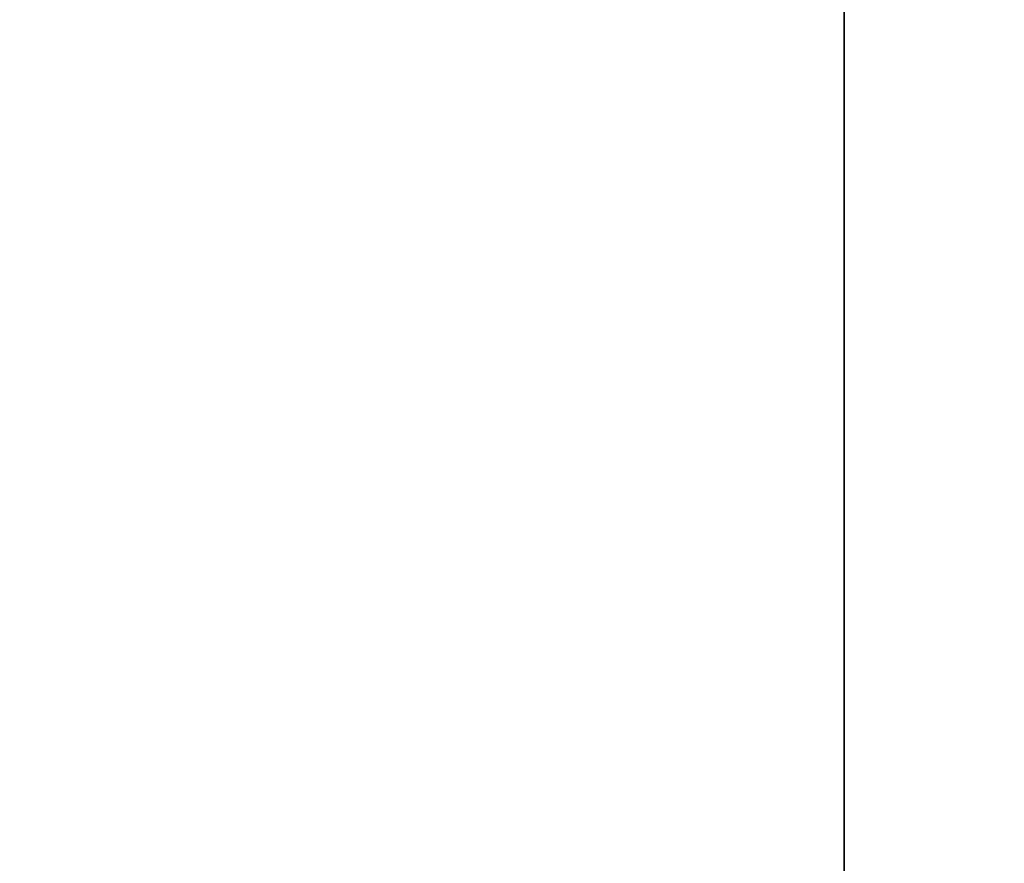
# Model space of a CAD drawing. Header units: millimetres. Extents: x -382 to 385, y -44 to 2191.
# Tile 291 of 339: x -2.93 to 0.57, y -3.5 to -0.5. Entities that reach past the tile are written whole.
import ezdxf

# ---------------------------------------------------------------- set-up
doc = ezdxf.new("R2010")
doc.units = ezdxf.units.MM
for name, color, linetype, true_color in [('FRONT$5', 7, 'CONTINUOUS', 0xffffff), ('ORTHO$8', 7, 'CONTINUOUS', 0xffffff), ('ORTHO$9', 7, 'CONTINUOUS', 0xffffff)]:
    doc.layers.add(name, color=color, linetype=linetype, true_color=true_color)

msp = doc.modelspace()

# ---------------------------------------------------------------- linework, layer by layer
at = {"layer": 'FRONT$5', "color": 7, "linetype": 'Continuous'}
for p, q in [((0, -0.5, 14.0243), (0, 477.5, 14.0243)), ((0, 477.5, 1143.0243), (0, -0.5, 1143.0243)), ((0, 138.2678, 1329.2921), (0, -1.2678, 1189.7565)), ((0, -0.5, 15.0243), (0, 0.5, 16.5243)), ((0, -1.2678, 1189.7565), (0, 0.5, 1187.9888)), ((0, -0.5, 1142.0243), (0, 0.5, 1140.5243)), ((0, -2, 1187.9888), (0, 0.5, 1187.9888)), ((0, -2, 1146.5243), (0, 0.5, 1146.5243)), ((0, -1, 1141.5243), (0, 0.5, 1140.5243)), ((0, -1, 15.5243), (0, 0.5, 16.5243)), ((0, -0.5, 14.0243), (0, -0.5, 15.0243)), ((0, -1, 14.0243), (0, -0.5, 14.0243)), ((0, -1, 15.0243), (0, -0.5, 15.0243)), ((0, -0.5, 1143.0243), (0, -0.5, 1142.0243)), ((0, -0.5, 1142.0243), (0, -1, 1142.0243)), ((0, -0.5, 1143.0243), (0, -1, 1143.0243)), ((0, -0.532, 1187.9888), (0, -1, 1188.4651)), ((0, -0.9986, 1188.6115), (0, -0.5607, 1189.0494)), ((0, -1.7057, 1189.3186), (0, -0.9986, 1188.6115)), ((0, -1, 15.0243), (0, -2, 15.0243)), ((0, -2, 14.0243), (0, -1, 14.0243)), ((0, -1, 1188.6081), (0, -2, 1188.6081)), ((0, -2, 15.5243), (0, -1, 15.5243)), ((0, -2, 1145.0243), (0, -1, 1145.0243)), ((0, -1, 1145.0243), (0, -1, 1146.0243)), ((0, -1, 1146.5243), (0, -1, 1146.0243)), ((0, -1, 1188.6081), (0, -1, 1187.9888)), ((0, -1, 1143.0243), (0, -2, 1143.0243)), ((0, -2, 1142.0243), (0, -1, 1142.0243)), ((0, -2, 1141.5243), (0, -1, 1141.5243)), ((0, -1.1406, 1188.6081), (0, -1.8185, 1189.298)), ((0, -1.2656, 1189.7586), (0, -1.4142, 1189.6101)), ((0, -1.2678, 1189.7565), (0, -1.7057, 1189.3186)), ((0, -3.4995, 152), (0, -1.9995, 152)), ((0, -2, 1163.6243), (0, -2.3, 1163.6243)), ((0, -2.3, 1171.4243), (0, -2, 1171.4243)), ((0, -2, 1187.7385), (0, -3.3085, 1189.0243)), ((0, -2, 1173.3356), (0, -2.0945, 1173.2693)), ((0, -2, 15.7743), (0, -3.5, 15.7743)), ((0, -2, 17.2743), (0, -3.5, 17.2743)), ((0, -2, 15.0243), (0, -2, 14.0243)), ((0, -2.0945, 1161.7792), (0, -2, 1161.713)), ((0, -2, 1146.5243), (0, -2, 1146.0243)), ((0, -2, 1187.9888), (0, -2, 1146.5243)), ((0, -2.3, 1158.9243), (0, -2, 1158.9243)), ((0, -2.3, 1174.1243), (0, -2, 1174.1243)), ((0, -2.3, 1151.1243), (0, -2, 1151.1243)), ((0, -2, 1188.6081), (0, -2, 1187.9888)), ((0, -2, 1146.0243), (0, -2, 1145.0243)), ((0, -2, 1142.0243), (0, -2, 1141.5243)), ((0, -2, 1143.0243), (0, -2, 1142.0243)), ((0, -2.3, 1181.9243), (0, -2, 1181.9243)), ((0, -2, 1141.5243), (0, -2, 15.5243)), ((0, -2.3, 1167.5243), (0, -2.3, 1171.4243)), ((0, -2.3, 1161.975), (0, -2.3, 1158.9244)), ((0, -2.3, 1158.9243), (0, -2.3, 1151.1243)), ((0, -2.3, 1167.5243), (0, -2.3, 1163.6243)), ((0, -2.3, 1181.9243), (0, -2.3, 1174.1243)), ((0, -2.4241, 1181.6176), (0, -2.5001, 1181.6923)), ((0, -2.5, 1160.0243), (0, -2.5, 1164.1353)), ((0, -2.5, 1170.9138), (0, -2.5, 1174.6347)), ((0, -2.5, 1181.4132), (0, -2.5, 1184.5243)), ((0, -2.5, 1158.4135), (0, -2.5, 1160.0243)), ((0, -3.5, 1157.0243), (0, -2.8898, 1157.0243)), ((0, -3.0887, 1167.7743), (0, -3.0134, 1167.7743)), ((0, -3.0134, 1167.2743), (0, -3.0887, 1167.2743)), ((0, -3.0134, 1167.5243), (0, -3.0134, 1168.7743)), ((0, -3.0887, 1155.2743), (0, -3.0134, 1155.2743)), ((0, -3.0134, 1156.2743), (0, -3.0134, 1153.7743)), ((0, -3.0134, 1179.2743), (0, -3.0134, 1176.7743)), ((0, -3.0887, 1154.7743), (0, -3.0134, 1154.7743)), ((0, -3.0887, 1178.2743), (0, -3.0134, 1178.2743)), ((0, -3.0887, 1177.7743), (0, -3.0134, 1177.7743)), ((0, -3.0134, 1167.5243), (0, -3.0134, 1166.2743)), ((0, -3.0887, 1167.5243), (0, -3.0887, 1167.2743)), ((0, -3.0887, 1167.5243), (0, -3.0887, 1167.7743)), ((0, -3.0887, 1178.2743), (0, -3.0887, 1177.7743)), ((0, -3.0887, 1155.2743), (0, -3.0887, 1154.7743)), ((0, -3.1753, 1189.0243), (0, -21.918, 1189.0243)), ((0, -3.5, 15.5243), (0, -3.5, 1186.2243))]:
    msp.add_line(p, q, dxfattribs=at)
at = {"layer": 'FRONT$5', "color": 252, "linetype": 'Continuous'}
for p, q in [((0, 136.9753, 1330.8774), (0, -2.8531, 1191.049)), ((0, -1, 14.0243), (0, -1, 15.0243)), ((0, -1, 1146.0243), (0, -2, 1146.0243)), ((0, -1, 1142.0243), (0, -1, 1143.0243)), ((0, -2.8531, 1191.049), (0, -1.4142, 1189.6101)), ((0, -1.9995, 148), (0, -3.4995, 148)), ((0, -2.3, 1167.5243), (0, -2, 1167.5243)), ((0, -3.0134, 1167.5243), (0, -2.3, 1167.5243)), ((0, -2.5, 1160.0243), (0, -3.5, 1160.0243)), ((0, -3.0887, 1167.5243), (0, -3.0134, 1167.5243)), ((0, -3.0919, 1167.5243), (0, -3.0887, 1167.5243)), ((0, -3.1975, 1190.8465), (0, -21.9403, 1190.8465))]:
    msp.add_line(p, q, dxfattribs=at)
at = {"layer": 'FRONT$5', "color": 7, "linetype": 'Continuous', "extrusion": (1, 0, 0)}
for centre, radius, start, end in [((139, 1189.0243), 180, 90.643786, 179.421245), ((0.2, 31), 5, 222.2691, 243.8958), ((-1.5476, 1162.559), 0.9524, 180, 234.9581), ((-1.5476, 1172.4896), 0.9524, 125.0419, 180), ((6.9081, 1178.0243), 10, 187.18076, 202.9545), ((6.9081, 1155.0243), 10, 187.18076, 202.9545), ((6.9081, 1178.0243), 10, 180, 181.43254), ((6.9081, 1155.0243), 10, 180, 181.43254)]:
    msp.add_arc(centre, radius, start, end, dxfattribs=at)
at = {"layer": 'FRONT$5', "color": 7, "linetype": 'Continuous', "extrusion": (-1, 0, 0)}
for centre, radius, start, end in [((-0.5, 1147.5243), 1.5, 270, 318.1894), ((-0.5, 1147.5243), 2.5, 270, 306.8705), ((2.8284, 1191.0243), 2, 225, 270), ((-6.9081, 1167.5243), 10, 7.18076, 22.9545), ((-6.9081, 1167.5243), 10, 337.0455, 352.81924), ((-6.9081, 1178.0243), 10, 7.18076, 22.9545), ((-6.9081, 1155.0243), 10, 7.18076, 22.9545), ((5, 1184.5243), 2.5, 126.8705, 180), ((-6.9081, 1167.5243), 10, 0, 1.43254), ((-6.9081, 1167.5243), 10, 358.56746, 0), ((-6.9081, 1178.0243), 10, 0, 1.43254), ((-6.9081, 1155.0243), 10, 0, 1.43254)]:
    msp.add_arc(centre, radius, start, end, dxfattribs=at)
at = {"layer": 'FRONT$5', "color": 252, "linetype": 'Continuous'}
for points in [[(0, 136.9753, 1349.965), (0, 135.568, 1349.9669), (0, 132.7539, 1349.9332), (0, 128.5332, 1349.77), (0, 124.3174, 1349.494), (0, 120.1089, 1349.1055), (0, 115.9109, 1348.6046), (0, 111.7266, 1347.9916), (0, 107.559, 1347.267), (0, 103.4114, 1346.4312), (0, 99.2867, 1345.4848), (0, 95.1878, 1344.4284), (0, 91.1174, 1343.2627), (0, 87.0786, 1341.9884), (0, 83.0744, 1340.6065), (0, 79.1078, 1339.1179), (0, 75.1819, 1337.5238), (0, 71.2994, 1335.8253), (0, 67.463, 1334.0235), (0, 63.6752, 1332.1196), (0, 59.9391, 1330.1149), (0, 56.2573, 1328.011), (0, 52.6327, 1325.8093), (0, 49.0679, 1323.5117), (0, 45.5655, 1321.1195), (0, 42.1277, 1318.6344), (0, 38.757, 1316.0582), (0, 35.4562, 1313.3928), (0, 32.2279, 1310.6404), (0, 29.0742, 1307.8029), (0, 25.9975, 1304.8825), (0, 22.9999, 1301.881), (0, 20.0833, 1298.8005), (0, 17.2499, 1295.6433), (0, 14.5016, 1292.4114), (0, 11.8405, 1289.1071), (0, 9.2685, 1285.7332), (0, 6.7879, 1282.2922), (0, 4.4002, 1278.7868), (0, 2.1071, 1275.2191), (0, -0.0898, 1271.5916), (0, -2.189, 1267.9072), (0, -4.1889, 1264.1685), (0, -6.088, 1260.3784), (0, -7.8849, 1256.5397), (0, -9.5784, 1252.6551), (0, -11.1675, 1248.7271), (0, -12.6509, 1244.7587), (0, -14.0277, 1240.7528), (0, -15.2968, 1236.7123), (0, -16.4573, 1232.6405), (0, -17.5084, 1228.5403), (0, -18.4495, 1224.4145), (0, -19.28, 1220.2658), (0, -19.9993, 1216.0974), (0, -20.6069, 1211.9123), (0, -21.1024, 1207.7137), (0, -21.4856, 1203.5048), (0, -21.7561, 1199.2887), (0, -21.9139, 1195.0679), (0, -21.944, 1192.2538), (0, -21.9403, 1190.8465)], [(0, -32.3528, 1253.2678), (0, -32.1209, 1253.8862), (0, -31.6505, 1255.1206), (0, -30.9244, 1256.9655), (0, -30.1787, 1258.8017), (0, -29.413, 1260.6299), (0, -28.6276, 1262.4497), (0, -27.8226, 1264.2608), (0, -26.998, 1266.0631), (0, -26.1539, 1267.8564), (0, -25.2904, 1269.6405), (0, -24.4077, 1271.415), (0, -23.5058, 1273.18), (0, -22.5848, 1274.935), (0, -21.6449, 1276.68), (0, -20.6862, 1278.4147), (0, -19.7087, 1280.1389), (0, -18.7126, 1281.8524), (0, -17.698, 1283.555), (0, -16.665, 1285.2466), (0, -15.6137, 1286.9268), (0, -14.5443, 1288.5956), (0, -13.4569, 1290.2527), (0, -12.3517, 1291.8979), (0, -11.2286, 1293.5311), (0, -10.088, 1295.1519), (0, -8.9299, 1296.7604), (0, -7.7544, 1298.3562), (0, -6.5617, 1299.9392), (0, -5.3519, 1301.5091), (0, -4.1252, 1303.0659), (0, -2.8817, 1304.6093), (0, -1.6215, 1306.1392), (0, -0.3449, 1307.6553), (0, 0.9481, 1309.1575), (0, 2.2573, 1310.6456), (0, 3.5825, 1312.1194), (0, 4.9236, 1313.5788), (0, 6.2804, 1315.0236), (0, 7.6528, 1316.4536), (0, 9.0406, 1317.8686), (0, 10.4436, 1319.2686), (0, 11.8618, 1320.6532), (0, 13.2948, 1322.0225), (0, 14.7426, 1323.3761), (0, 16.2049, 1324.7139), (0, 17.6817, 1326.0359), (0, 19.1727, 1327.3418), (0, 20.6777, 1328.6314), (0, 22.1967, 1329.9047), (0, 23.7293, 1331.1615), (0, 25.2754, 1332.4015), (0, 26.8349, 1333.6248), (0, 28.4076, 1334.8311), (0, 29.9932, 1336.0203), (0, 31.5916, 1337.1922), (0, 33.2026, 1338.3468), (0, 34.826, 1339.4839), (0, 36.4616, 1340.6033), (0, 38.1093, 1341.7049), (0, 39.7688, 1342.7886), (0, 41.4399, 1343.8543), (0, 43.1225, 1344.9018), (0, 44.8163, 1345.9311), (0, 46.5212, 1346.9419), (0, 48.2369, 1347.9342), (0, 49.9633, 1348.9079), (0, 51.7001, 1349.8628), (0, 53.4471, 1350.7989), (0, 55.2042, 1351.7159), (0, 56.9711, 1352.6139), (0, 58.7477, 1353.4927), (0, 60.5336, 1354.3523), (0, 62.3287, 1355.1924), (0, 64.1329, 1356.013), (0, 65.9459, 1356.8141), (0, 67.7681, 1357.5957), (0, 69.5932, 1358.3554), (0, 71.4476, 1359.1035), (0, 73.1874, 1359.7836), (0, 74.7576, 1360.3799), (0, 76.1561, 1360.8972), (0, 77.4032, 1361.3477), (0, 78.5144, 1361.7405), (0, 79.506, 1362.0844), (0, 80.3952, 1362.3873), (0, 81.1968, 1362.6561), (0, 81.924, 1362.8963), (0, 82.5883, 1363.1131), (0, 83.0023, 1363.2461), (0, 83.2009, 1363.3099)], [(0, -2.8531, 1191.049), (0, -2.9531, 1190.9553), (0, -3.064, 1190.8465), (0, -3.1975, 1190.8465)]]:
    msp.add_open_spline(points, degree=3, dxfattribs=at)
at = {"layer": 'FRONT$5', "color": 7, "linetype": 'Continuous'}
for points, knots in [([(0, -35.1618, 1254.3209), (0, -25.3429, 1280.5105), (0, -9.5251, 1304.4306), (0, 30.9844, 1343.0078), (0, 55.6445, 1357.661), (0, 82.2861, 1366.167)], [0, 0, 0, 0, 0.5, 0.5, 1, 1, 1, 1]), ([(0, -8.4772, 1305.6196), (0, -7.7631, 1306.5228), (0, -6.3055, 1308.3321), (0, -4.1499, 1310.9084), (0, -2.0908, 1313.2834), (0, -0.1762, 1315.4225), (0, 1.6837, 1317.4403), (0, 3.6222, 1319.4836), (0, 5.7502, 1321.6586), (0, 8.1267, 1324.0066), (0, 10.7618, 1326.5151), (0, 13.6143, 1329.1231), (0, 16.4494, 1331.6072), (0, 19.0281, 1333.7789), (0, 21.2407, 1335.5814), (0, 23.211, 1337.1419), (0, 25.1358, 1338.6268), (0, 27.1107, 1340.11), (0, 29.0881, 1341.554), (0, 30.9221, 1342.8575), (0, 32.5238, 1343.969), (0, 33.8895, 1344.8978), (0, 35.0621, 1345.6815), (0, 36.0804, 1346.3519), (0, 36.9672, 1346.9281), (0, 37.7465, 1347.4288), (0, 38.4596, 1347.8822), (0, 39.1557, 1348.3207), (0, 39.8807, 1348.7729), (0, 40.6624, 1349.2554), (0, 41.502, 1349.7679), (0, 42.3696, 1350.2909), (0, 43.2302, 1350.8034), (0, 44.0628, 1351.2933), (0, 44.8573, 1351.7554), (0, 45.5875, 1352.1755), (0, 46.2301, 1352.5416), (0, 46.7782, 1352.8512), (0, 47.26, 1353.1214), (0, 47.7178, 1353.3765), (0, 48.1816, 1353.6333), (0, 48.6643, 1353.8987), (0, 49.1595, 1354.169), (0, 49.662, 1354.4414), (0, 50.1692, 1354.7143), (0, 50.6769, 1354.9856), (0, 51.1766, 1355.2505), (0, 51.6529, 1355.5012), (0, 52.0671, 1355.7178), (0, 52.3838, 1355.8825), (0, 52.5956, 1355.9922), (0, 52.7218, 1356.0575), (0, 52.7683, 1356.0815), (0, 52.7821, 1356.0886), (0, 52.7833, 1356.0892)], [0, 0, 0, 0, 0.018169, 0.036643, 0.053451, 0.069006, 0.084038, 0.099839, 0.117937, 0.13867, 0.162311, 0.189401, 0.219139, 0.2461, 0.269488, 0.290934, 0.312687, 0.337096, 0.363352, 0.388674, 0.411105, 0.431013, 0.448812, 0.464754, 0.479186, 0.492097, 0.503929, 0.515988, 0.528944, 0.543415, 0.559894, 0.577772, 0.596016, 0.614468, 0.633006, 0.651411, 0.668006, 0.682548, 0.695673, 0.708619, 0.722797, 0.738355, 0.75539, 0.77378, 0.79383, 0.816013, 0.840714, 0.868091, 0.898174, 0.927805, 0.954046, 0.97725, 0.997886, 1, 1, 1, 1]), ([(0, -2.8531, 1191.049), (0, -2.8015, 1190.9991), (0, -2.7241, 1190.9242), (0, -2.638, 1190.8106), (0, -2.5178, 1190.6367), (0, -2.3589, 1190.3703), (0, -2.2238, 1190.0169), (0, -2.1746, 1189.6889), (0, -2.2086, 1189.4537), (0, -2.2804, 1189.2988), (0, -2.3515, 1189.201), (0, -2.4417, 1189.1233), (0, -2.541, 1189.0757), (0, -2.6321, 1189.0491), (0, -2.7263, 1189.0294), (0, -2.7875, 1189.0263), (0, -2.8284, 1189.0243)], [0, 0, 0, 0, 0.062636, 0.093975, 0.125371, 0.250357, 0.375026, 0.499925, 0.624554, 0.687106, 0.74995, 0.812651, 0.874795, 0.905876, 0.937062, 1, 1, 1, 1])]:
    msp.add_open_spline(points, degree=3, knots=knots, dxfattribs=at)
at = {"layer": 'FRONT$5', "color": 252, "linetype": 'Continuous'}
for points, knots in [([(0, -6.9357, 1304.4009), (0, -6.5477, 1304.889), (0, -5.7717, 1305.8653), (0, -3.9337, 1308.1245), (0, -1.4061, 1311.1313), (0, 2.765, 1315.8558), (0, 8.7093, 1322.1309), (0, 16.1913, 1329.2291), (0, 23.3249, 1335.27), (0, 29.6054, 1340.1234), (0, 34.4414, 1343.5767), (0, 38.0825, 1346.0261), (0, 40.7066, 1347.723), (0, 43.0959, 1349.2198), (0, 45.5072, 1350.6792), (0, 47.6773, 1351.9467), (0, 49.4365, 1352.9461), (0, 50.9656, 1353.7961), (0, 52.5055, 1354.6336), (0, 53.9298, 1355.3902), (0, 54.641, 1355.7608), (0, 54.8966, 1355.8935), (0, 54.9166, 1355.9039), (0, 54.9266, 1355.9091)], [0, 0, 0, 0, 0.009485, 0.018973, 0.04442, 0.069866, 0.118779, 0.189809, 0.268628, 0.335147, 0.407717, 0.460247, 0.498606, 0.537289, 0.588786, 0.643004, 0.686346, 0.728059, 0.782244, 0.854718, 0.938861, 0.969429, 1, 1, 1, 1]), ([(0, -3.1975, 1190.8465), (0, -3.1976, 1190.3716), (0, -3.1952, 1189.8973), (0, -3.187, 1189.2215), (0, -3.1812, 1189.0243), (0, -3.1753, 1189.0243)], [0, 0, 0, 0, 0.5, 0.5, 1, 1, 1, 1])]:
    msp.add_open_spline(points, degree=3, knots=knots, dxfattribs=at)
at = {"layer": 'FRONT$5', "color": 7, "linetype": 'Continuous'}
msp.add_open_spline([(0, -2.8284, 1189.0243), (0, -2.9271, 1189.0243), (0, -3.0367, 1189.0243), (0, -3.1753, 1189.0243)], degree=3, dxfattribs=at)
at = {"layer": 'ORTHO$8', "color": 7, "linetype": 'Continuous'}
msp.add_open_spline([(0.9998, 56.0147), (-13.0659, 56.0147), (-27.1022, 55.1564), (-54.8898, 51.7012), (-68.6837, 49.1017), (-95.5707, 42.0242), (-108.7568, 37.5304), (-127.0704, 29.169), (-132.9265, 26.1158), (-143.9111, 19.2948), (-149.0239, 15.5333), (-155.3604, 9.3732), (-157.2503, 7.2245), (-160.3245, 2.856), (-161.5387, 0.5884), (-163.0459, -3.9202), (-163.3406, -6.136), (-163.0732, -9.0022), (-162.9579, -9.6842), (-162.7945, -10.3517)], degree=3, knots=[0, 0, 0, 0, 0.207023, 0.207023, 0.414047, 0.414047, 0.62107, 0.62107, 0.724581, 0.724581, 0.828093, 0.828093, 0.879849, 0.879849, 0.931605, 0.931605, 0.98336, 0.98336, 1, 1, 1, 1], dxfattribs=at)
at = {"layer": 'ORTHO$8', "color": 252, "linetype": 'Continuous'}
for points, knots in [([(-162.7845, -6.9357), (-162.7755, -6.5477), (-162.7577, -5.7717), (-162.5349, -3.9337), (-161.8894, -1.4061), (-160.0154, 2.765), (-155.7766, 8.7093), (-147.5811, 16.1913), (-136.779, 23.3249), (-124.8296, 29.6054), (-113.7041, 34.4414), (-103.8925, 38.0825), (-95.9682, 40.7066), (-88.0025, 43.0959), (-78.9369, 45.5072), (-69.4649, 47.6773), (-60.5359, 49.4365), (-51.5517, 50.9656), (-40.6225, 52.5055), (-26.8562, 53.9298), (-14.5731, 54.641), (-5.028, 54.8966), (-1.0095, 54.9166), (0.9998, 54.9266)], [0, 0, 0, 0, 0.009485, 0.018973, 0.04442, 0.069866, 0.118779, 0.189809, 0.268628, 0.335147, 0.407717, 0.460247, 0.498606, 0.537289, 0.588786, 0.643004, 0.686346, 0.728059, 0.782244, 0.854718, 0.938861, 0.969429, 1, 1, 1, 1]), ([(-160.7848, -8.4772), (-160.7848, -7.7631), (-160.6751, -6.3055), (-160.1971, -4.1499), (-159.4649, -2.0908), (-158.559, -0.1762), (-157.4828, 1.6837), (-156.1607, 3.6222), (-154.4789, 5.7502), (-152.3165, 8.1267), (-149.574, 10.7618), (-146.1944, 13.6143), (-142.398, 16.4494), (-138.5517, 19.0281), (-134.9619, 21.2407), (-131.5293, 23.211), (-127.9577, 25.1358), (-124.0429, 27.1107), (-119.8471, 29.0881), (-115.6842, 30.9221), (-111.8217, 32.5238), (-108.349, 33.8895), (-105.2215, 35.0621), (-102.392, 36.0804), (-99.8338, 36.9672), (-97.5059, 37.7465), (-95.3089, 38.4596), (-93.1004, 39.1557), (-90.724, 39.8807), (-88.0699, 40.6624), (-85.1054, 41.502), (-81.8972, 42.3696), (-78.5527, 43.2302), (-75.1538, 44.0628), (-71.7316, 44.8573), (-68.4118, 45.5875), (-65.3301, 46.2301), (-62.5694, 46.7782), (-60.0306, 47.26), (-57.5096, 47.7178), (-54.8311, 48.1816), (-51.89, 48.6643), (-48.6778, 49.1595), (-45.1749, 49.662), (-41.3394, 50.1692), (-37.0964, 50.6769), (-32.379, 51.1766), (-27.1501, 51.6529), (-21.5977, 52.0671), (-16.1101, 52.3838), (-11.0565, 52.5956), (-6.5751, 52.7218), (-2.6208, 52.7844), (-0.1504, 52.7967), (0.9998, 52.7967)], [0, 0, 0, 0, 0.017885, 0.036071, 0.052616, 0.067929, 0.082725, 0.09828, 0.116095, 0.136505, 0.159776, 0.186443, 0.215717, 0.242257, 0.265279, 0.286391, 0.307804, 0.331832, 0.357678, 0.382604, 0.404685, 0.424282, 0.441803, 0.457496, 0.471702, 0.484412, 0.496059, 0.50793, 0.520683, 0.534929, 0.55115, 0.568749, 0.586708, 0.604872, 0.623121, 0.641238, 0.657574, 0.671888, 0.684809, 0.697553, 0.71151, 0.726824, 0.743593, 0.761696, 0.781433, 0.803269, 0.827584, 0.854534, 0.884147, 0.913315, 0.939147, 0.961988, 0.982302, 1, 1, 1, 1])]:
    msp.add_open_spline(points, degree=3, knots=knots, dxfattribs=at)
at = {"layer": 'ORTHO$9', "color": 7, "linetype": 'Continuous'}
for p, q in [((0, 477.5, 14.0243), (0, -0.5, 14.0243)), ((0, -0.5, 1143.0243), (0, 477.5, 1143.0243)), ((0, 138.2678, 1329.2921), (0, -1.2678, 1189.7565)), ((0, -2, 1146.5243), (0, 0.5, 1146.5243)), ((0, -2, 1187.9888), (0, 0.5, 1187.9888)), ((0, -1.2678, 1189.7565), (0, 0.5, 1187.9888)), ((0, -1, 1141.5243), (0, 0.5, 1140.5243)), ((0, -1, 15.5243), (0, 0.5, 16.5243)), ((0, -0.5, 1142.0243), (0, 0.5, 1140.5243)), ((0, -0.5, 14.0243), (0, -1, 14.0243)), ((0, -0.5, 15.0243), (0, -1, 15.0243)), ((0, -1, 1142.0243), (0, -0.5, 1142.0243)), ((0, -1, 1143.0243), (0, -0.5, 1143.0243)), ((0, -0.5, 1143.0243), (0, -0.5, 1142.0243)), ((0, -0.532, 1187.9888), (0, -1, 1188.4651)), ((0, -0.9986, 1188.6115), (0, -0.5607, 1189.0494)), ((0, -1.7057, 1189.3186), (0, -0.9986, 1188.6115)), ((0, -1, 14.0243), (0, -2, 14.0243)), ((0, -2, 15.0243), (0, -1, 15.0243)), ((0, -2, 1145.0243), (0, -1, 1145.0243)), ((0, -1, 1188.6081), (0, -2, 1188.6081)), ((0, -1, 1145.0243), (0, -1, 1146.0243)), ((0, -1, 1146.5243), (0, -1, 1146.0243)), ((0, -1, 1188.6081), (0, -1, 1187.9888)), ((0, -1, 1142.0243), (0, -2, 1142.0243)), ((0, -2, 1143.0243), (0, -1, 1143.0243)), ((0, -2, 15.5243), (0, -1, 15.5243)), ((0, -2, 1141.5243), (0, -1, 1141.5243)), ((0, -1.1406, 1188.6081), (0, -1.8185, 1189.298)), ((0, -1.4142, 1189.6101), (0, -1.2656, 1189.7586)), ((0, -1.2678, 1189.7565), (0, -1.7057, 1189.3186)), ((0, -3.4995, 152), (0, -1.9995, 152)), ((0, -2, 1171.4243), (0, -2.3, 1171.4243)), ((0, -2.3, 1163.6243), (0, -2, 1163.6243)), ((0, -2, 17.2743), (0, -3.5, 17.2743)), ((0, -2, 15.7743), (0, -3.5, 15.7743)), ((0, -2, 14.0243), (0, -2, 15.0243)), ((0, -2.3, 1181.9243), (0, -2, 1181.9243)), ((0, -2.3, 1174.1243), (0, -2, 1174.1243)), ((0, -2.3, 1158.9243), (0, -2, 1158.9243)), ((0, -2.3, 1151.1243), (0, -2, 1151.1243)), ((0, -2, 1187.7385), (0, -3.3085, 1189.0243)), ((0, -2, 1146.0243), (0, -2, 1145.0243)), ((0, -2, 1188.6081), (0, -2, 1187.9888)), ((0, -2, 1187.9888), (0, -2, 1146.5243)), ((0, -2, 1146.5243), (0, -2, 1146.0243)), ((0, -2, 1142.0243), (0, -2, 1143.0243)), ((0, -2, 1141.5243), (0, -2, 1142.0243)), ((0, -2, 15.5243), (0, -2, 1141.5243)), ((0, -2.0945, 1173.2693), (0, -2, 1173.3356)), ((0, -2, 1161.713), (0, -2.0945, 1161.7792)), ((0, -2.3, 1181.9243), (0, -2.3, 1174.1243)), ((0, -2.3, 1161.975), (0, -2.3, 1158.9244)), ((0, -2.3, 1158.9243), (0, -2.3, 1151.1243)), ((0, -2.3, 1167.5243), (0, -2.3, 1163.6243)), ((0, -2.3, 1167.5243), (0, -2.3, 1171.4243)), ((0, -2.4241, 1181.6176), (0, -2.5001, 1181.6923)), ((0, -2.5, 1160.0243), (0, -2.5, 1158.4135)), ((0, -2.5, 1184.5243), (0, -2.5, 1181.4132)), ((0, -2.5, 1174.6347), (0, -2.5, 1170.9138)), ((0, -2.5, 1164.1353), (0, -2.5, 1160.0243)), ((0, -21.916, 1189.0243), (0, -2.8284, 1189.0243)), ((0, -2.8898, 1157.0243), (0, -3.5, 1157.0243)), ((0, -3.0134, 1167.7743), (0, -3.0887, 1167.7743)), ((0, -3.0887, 1167.2743), (0, -3.0134, 1167.2743)), ((0, -3.0887, 1177.7743), (0, -3.0134, 1177.7743)), ((0, -3.0887, 1178.2743), (0, -3.0134, 1178.2743)), ((0, -3.0134, 1176.7743), (0, -3.0134, 1179.2743)), ((0, -3.0887, 1154.7743), (0, -3.0134, 1154.7743)), ((0, -3.0887, 1155.2743), (0, -3.0134, 1155.2743)), ((0, -3.0134, 1153.7743), (0, -3.0134, 1156.2743)), ((0, -3.0134, 1167.5243), (0, -3.0134, 1166.2743)), ((0, -3.0134, 1167.5243), (0, -3.0134, 1168.7743)), ((0, -3.0887, 1177.7743), (0, -3.0887, 1178.2743)), ((0, -3.0887, 1154.7743), (0, -3.0887, 1155.2743)), ((0, -3.0919, 1167.5243), (0, -3.0887, 1167.5243)), ((0, -3.0887, 1167.5243), (0, -3.0887, 1167.2743)), ((0, -3.0887, 1167.5243), (0, -3.0887, 1167.7743)), ((0, -3.5, 15.5243), (0, -3.5, 1186.2243))]:
    msp.add_line(p, q, dxfattribs=at)
at = {"layer": 'ORTHO$9', "color": 252, "linetype": 'Continuous'}
for p, q in [((0, -2.8531, 1191.049), (0, 136.9753, 1330.8774)), ((0, -1, 15.0243), (0, -1, 14.0243)), ((0, -1, 1146.0243), (0, -2, 1146.0243)), ((0, -1, 1143.0243), (0, -1, 1142.0243)), ((0, -2.8531, 1191.049), (0, -1.4142, 1189.6101)), ((0, -1.9995, 148), (0, -3.4995, 148)), ((0, -2.3, 1167.5243), (0, -2, 1167.5243)), ((0, -3.0134, 1167.5243), (0, -2.3, 1167.5243)), ((0, -3.5, 1160.0243), (0, -2.5, 1160.0243)), ((0, -21.9407, 1191.049), (0, -2.8531, 1191.049)), ((0, -3.0887, 1167.5243), (0, -3.0134, 1167.5243))]:
    msp.add_line(p, q, dxfattribs=at)
at = {"layer": 'ORTHO$9', "color": 7, "linetype": 'Continuous', "extrusion": (-1, 0, 0)}
for centre, radius, start, end in [((-139, 1189.0243), 180, 0.643786, 89.421245), ((-0.5, 1147.5243), 2.5, 270, 306.8705), ((-0.5, 1147.5243), 1.5, 270, 318.1894), ((1.5476, 1162.559), 0.9524, 305.0419, 360), ((1.5476, 1172.4896), 0.9524, 0, 54.9581), ((-6.9081, 1178.0243), 10, 7.18076, 22.9545), ((-6.9081, 1155.0243), 10, 7.18076, 22.9545), ((-6.9081, 1178.0243), 10, 0, 1.43254), ((-6.9081, 1155.0243), 10, 0, 1.43254)]:
    msp.add_arc(centre, radius, start, end, dxfattribs=at)
at = {"layer": 'ORTHO$9', "color": 7, "linetype": 'Continuous', "extrusion": (1, 0, 0)}
for centre, radius, start, end in [((-2.8284, 1191.0243), 2, 270, 315), ((0.2, 31), 5, 222.2691, 243.8958), ((6.9081, 1167.5243), 10, 157.0455, 172.81924), ((6.9081, 1167.5243), 10, 187.18076, 202.9545), ((6.9081, 1178.0243), 10, 187.18076, 202.9545), ((6.9081, 1155.0243), 10, 187.18076, 202.9545), ((-5, 1184.5243), 2.5, 0, 53.1295), ((6.9081, 1167.5243), 10, 178.56746, 180), ((6.9081, 1178.0243), 10, 180, 181.43254), ((6.9081, 1155.0243), 10, 180, 181.43254)]:
    msp.add_arc(centre, radius, start, end, dxfattribs=at)
at = {"layer": 'ORTHO$9', "color": 252, "linetype": 'Continuous', "extrusion": (1, 0, 0)}
msp.add_ellipse((0, -2.8284, 1191.0243), major_axis=(0, 0, -2), ratio=0.012342, start_param=4.700048, end_param=6.283185, dxfattribs=at)
at = {"layer": 'ORTHO$9', "color": 252, "linetype": 'Continuous'}
for points in [[(0, -21.9407, 1191.049), (0, -21.9426, 1192.4563), (0, -21.9089, 1195.2704), (0, -21.7457, 1199.4911), (0, -21.4697, 1203.7069), (0, -21.0812, 1207.9154), (0, -20.5803, 1212.1134), (0, -19.9674, 1216.2977), (0, -19.2427, 1220.4653), (0, -18.4069, 1224.6129), (0, -17.4605, 1228.7376), (0, -16.4041, 1232.8365), (0, -15.2384, 1236.9069), (0, -13.9641, 1240.9457), (0, -12.5822, 1244.9499), (0, -11.0936, 1248.9165), (0, -9.4995, 1252.8424), (0, -7.801, 1256.7249), (0, -5.9992, 1260.5613), (0, -4.0953, 1264.349), (0, -2.0906, 1268.0852), (0, 0.0133, 1271.767), (0, 2.2149, 1275.3916), (0, 4.5126, 1278.9564), (0, 6.9048, 1282.4588), (0, 9.3898, 1285.8966), (0, 11.9661, 1289.2672), (0, 14.6315, 1292.5681), (0, 17.3839, 1295.7964), (0, 20.2214, 1298.9501), (0, 23.1418, 1302.0268), (0, 26.1433, 1305.0244), (0, 29.2238, 1307.941), (0, 32.381, 1310.7744), (0, 35.6129, 1313.5226), (0, 38.9172, 1316.1838), (0, 42.2911, 1318.7558), (0, 45.7321, 1321.2364), (0, 49.2375, 1323.624), (0, 52.8052, 1325.9172), (0, 56.4326, 1328.1141), (0, 60.1171, 1330.2133), (0, 63.8558, 1332.2132), (0, 67.6459, 1334.1123), (0, 71.4846, 1335.9092), (0, 75.3692, 1337.6027), (0, 79.2972, 1339.1918), (0, 83.2656, 1340.6752), (0, 87.2715, 1342.052), (0, 91.3119, 1343.3211), (0, 95.3838, 1344.4816), (0, 99.484, 1345.5327), (0, 103.6098, 1346.4738), (0, 107.7585, 1347.3043), (0, 111.9269, 1348.0236), (0, 116.112, 1348.6312), (0, 120.3106, 1349.1267), (0, 124.5195, 1349.5098), (0, 128.7355, 1349.7804), (0, 132.9564, 1349.9382), (0, 135.7705, 1349.9683), (0, 137.1778, 1349.9645)], [(0, -32.3528, 1253.2678), (0, -32.1209, 1253.8862), (0, -31.6505, 1255.1206), (0, -30.9244, 1256.9655), (0, -30.1787, 1258.8017), (0, -29.413, 1260.6299), (0, -28.6276, 1262.4497), (0, -27.8226, 1264.2608), (0, -26.998, 1266.0631), (0, -26.1539, 1267.8564), (0, -25.2904, 1269.6405), (0, -24.4077, 1271.415), (0, -23.5058, 1273.18), (0, -22.5848, 1274.935), (0, -21.6449, 1276.68), (0, -20.6862, 1278.4147), (0, -19.7087, 1280.1389), (0, -18.7126, 1281.8524), (0, -17.698, 1283.555), (0, -16.665, 1285.2466), (0, -15.6137, 1286.9268), (0, -14.5443, 1288.5956), (0, -13.4569, 1290.2527), (0, -12.3517, 1291.8979), (0, -11.2286, 1293.5311), (0, -10.088, 1295.1519), (0, -8.9299, 1296.7604), (0, -7.7544, 1298.3562), (0, -6.5617, 1299.9392), (0, -5.3519, 1301.5091), (0, -4.1252, 1303.0659), (0, -2.8817, 1304.6093), (0, -1.6215, 1306.1392), (0, -0.3449, 1307.6553), (0, 0.9481, 1309.1575), (0, 2.2573, 1310.6456), (0, 3.5825, 1312.1194), (0, 4.9236, 1313.5788), (0, 6.2804, 1315.0236), (0, 7.6528, 1316.4536), (0, 9.0406, 1317.8686), (0, 10.4436, 1319.2686), (0, 11.8618, 1320.6532), (0, 13.2948, 1322.0225), (0, 14.7426, 1323.3761), (0, 16.2049, 1324.7139), (0, 17.6817, 1326.0359), (0, 19.1727, 1327.3418), (0, 20.6777, 1328.6314), (0, 22.1967, 1329.9047), (0, 23.7293, 1331.1615), (0, 25.2754, 1332.4015), (0, 26.8349, 1333.6248), (0, 28.4076, 1334.8311), (0, 29.9932, 1336.0203), (0, 31.5916, 1337.1922), (0, 33.2026, 1338.3468), (0, 34.826, 1339.4839), (0, 36.4616, 1340.6033), (0, 38.1093, 1341.7049), (0, 39.7688, 1342.7886), (0, 41.4399, 1343.8543), (0, 43.1225, 1344.9018), (0, 44.8163, 1345.9311), (0, 46.5212, 1346.9419), (0, 48.2369, 1347.9342), (0, 49.9633, 1348.9079), (0, 51.7001, 1349.8628), (0, 53.4471, 1350.7989), (0, 55.2042, 1351.7159), (0, 56.9711, 1352.6139), (0, 58.7477, 1353.4927), (0, 60.5336, 1354.3523), (0, 62.3287, 1355.1924), (0, 64.1329, 1356.013), (0, 65.9459, 1356.8141), (0, 67.7681, 1357.5957), (0, 69.5932, 1358.3554), (0, 71.4476, 1359.1035), (0, 73.1874, 1359.7836), (0, 74.7576, 1360.3799), (0, 76.1561, 1360.8972), (0, 77.4032, 1361.3477), (0, 78.5144, 1361.7405), (0, 79.506, 1362.0844), (0, 80.3952, 1362.3873), (0, 81.1968, 1362.6561), (0, 81.924, 1362.8963), (0, 82.5883, 1363.1131), (0, 83.0023, 1363.2461), (0, 83.2009, 1363.3099)]]:
    msp.add_open_spline(points, degree=3, dxfattribs=at)
at = {"layer": 'ORTHO$9', "color": 7, "linetype": 'Continuous'}
for points, knots in [([(0, -35.1618, 1254.3209), (0, -25.3429, 1280.5105), (0, -9.5251, 1304.4306), (0, 30.9844, 1343.0078), (0, 55.6483, 1357.6387), (0, 82.2861, 1366.167)], [0, 0, 0, 0, 0.5, 0.5, 1, 1, 1, 1]), ([(0, -8.4772, 1305.6196), (0, -8.1057, 1306.0869), (0, -7.3626, 1307.0214), (0, -5.5984, 1309.1865), (0, -3.1674, 1312.0686), (0, 0.8672, 1316.6128), (0, 6.6679, 1322.687), (0, 14.0342, 1329.6103), (0, 21.1082, 1335.5483), (0, 27.3718, 1340.3502), (0, 32.2109, 1343.7805), (0, 35.8608, 1346.2192), (0, 38.4947, 1347.9112), (0, 40.8947, 1349.4053), (0, 43.3185, 1350.8632), (0, 45.5006, 1352.1304), (0, 47.2704, 1353.13), (0, 48.8091, 1353.9805), (0, 50.3591, 1354.8189), (0, 51.793, 1355.5764), (0, 52.5092, 1355.9476), (0, 52.7448, 1356.0693), (0, 52.7751, 1356.085), (0, 52.7833, 1356.0892)], [0, 0, 0, 0, 0.009318, 0.018635, 0.043703, 0.06877, 0.117294, 0.188375, 0.26785, 0.335218, 0.4089, 0.462314, 0.501348, 0.540731, 0.593184, 0.648432, 0.69261, 0.735137, 0.790389, 0.864301, 0.950123, 0.981305, 1, 1, 1, 1])]:
    msp.add_open_spline(points, degree=3, knots=knots, dxfattribs=at)
at = {"layer": 'ORTHO$9', "color": 252, "linetype": 'Continuous'}
msp.add_open_spline([(0, -6.9357, 1304.4009), (0, -6.5477, 1304.889), (0, -5.7716, 1305.8653), (0, -3.9337, 1308.1246), (0, -1.4061, 1311.1313), (0, 2.765, 1315.8559), (0, 8.7093, 1322.1309), (0, 16.1913, 1329.2291), (0, 23.325, 1335.27), (0, 29.6054, 1340.1234), (0, 34.4414, 1343.5767), (0, 38.0825, 1346.0261), (0, 40.7066, 1347.723), (0, 43.0959, 1349.2198), (0, 45.5072, 1350.6792), (0, 47.6773, 1351.9467), (0, 49.4365, 1352.9461), (0, 50.9656, 1353.7961), (0, 52.5055, 1354.6336), (0, 53.9298, 1355.3902), (0, 54.641, 1355.7608), (0, 54.8966, 1355.8935), (0, 54.9166, 1355.9039), (0, 54.9266, 1355.9091)], degree=3, knots=[0, 0, 0, 0, 0.009485, 0.018973, 0.04442, 0.069866, 0.118779, 0.189809, 0.268628, 0.335147, 0.407717, 0.460247, 0.498606, 0.537289, 0.588786, 0.643004, 0.686346, 0.728059, 0.782244, 0.854718, 0.938861, 0.96943, 1, 1, 1, 1], dxfattribs=at)
at = {"layer": 'ORTHO$9', "color": 7, "linetype": 'Continuous'}
msp.add_open_spline([(0, -7.2053, 1286.6339), (0, -5.7118, 1288.5249), (0, -4.1664, 1290.4816), (0, -2.5691, 1292.5041)], degree=3, dxfattribs=at)

doc.saveas('drawing.dxf')
